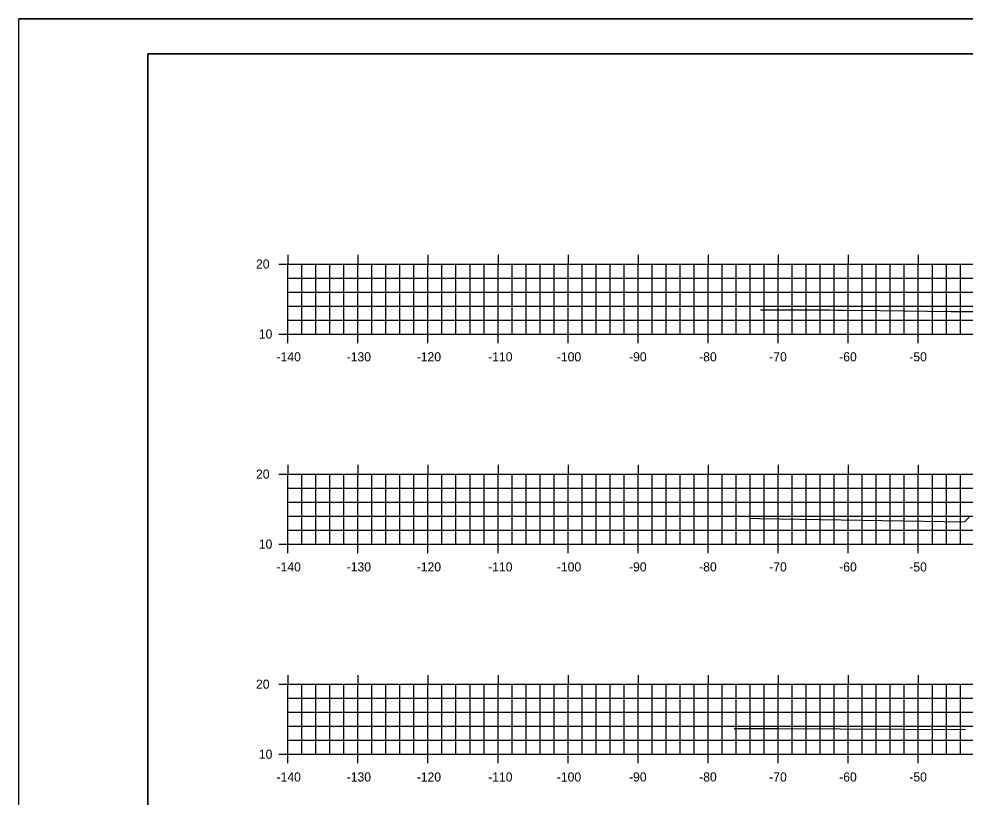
# Model space of a CAD drawing. Extents: x 40011 to 50684, y 49949 to 72236.
# Drawn here: x 42961.8 to 43096.8, y 69083.5 to 69194.6 of the extents above; entities that cross this region are included whole.
import ezdxf

# ---------------------------------------------------------------- set-up
doc = ezdxf.new("R2010")
doc.units = 0
for name, color, linetype in [('1', 7, 'Continuous'), ('41', 7, 'Continuous'), ('51', 7, 'Continuous'), ('53', 7, 'Continuous'), ('55', 7, 'Continuous'), ('57', 7, 'Continuous'), ('60', 7, 'Continuous')]:
    doc.layers.add(name, color=color, linetype=linetype)

msp = doc.modelspace()

# ---------------------------------------------------------------- linework, layer by layer
at = {"layer": '1'}
for p, q in [((43311.15, 69194.6), (42961.76, 69194.6)), ((42980.15, 69189.6), (42980.15, 68979.6)), ((43310.15, 69189.6), (42980.15, 69189.6))]:
    msp.add_line(p, q, dxfattribs=at)
at = {"layer": '41'}
for points in [[(42961.76, 69194.6), (43311.15, 69194.6), (43311.15, 68974.6), (42961.76, 68974.6)], [(42980.15, 69189.6), (43310.15, 69189.6), (43310.15, 68979.6), (42980.15, 68979.6)]]:
    msp.add_lwpolyline(points, close=True, dxfattribs=at)
at = {"layer": '51'}
for p, q in [((42998.85, 69159.6), (43000.15, 69159.6)), ((43000.15, 69149.6), (43000.15, 69159.6)), ((43002.15, 69149.6), (43002.15, 69159.6)), ((43004.15, 69149.6), (43004.15, 69159.6)), ((43006.15, 69149.6), (43006.15, 69159.6)), ((43008.15, 69149.6), (43008.15, 69159.6)), ((43012.15, 69149.6), (43012.15, 69159.6)), ((43014.15, 69149.6), (43014.15, 69159.6)), ((43016.15, 69149.6), (43016.15, 69159.6)), ((43018.15, 69149.6), (43018.15, 69159.6)), ((43022.15, 69149.6), (43022.15, 69159.6)), ((43024.15, 69149.6), (43024.15, 69159.6)), ((43026.15, 69149.6), (43026.15, 69159.6)), ((43028.15, 69149.6), (43028.15, 69159.6)), ((43032.15, 69149.6), (43032.15, 69159.6)), ((43034.15, 69149.6), (43034.15, 69159.6)), ((43036.15, 69149.6), (43036.15, 69159.6)), ((43038.15, 69149.6), (43038.15, 69159.6)), ((43042.15, 69149.6), (43042.15, 69159.6)), ((43044.15, 69149.6), (43044.15, 69159.6)), ((43046.15, 69149.6), (43046.15, 69159.6)), ((43048.15, 69149.6), (43048.15, 69159.6)), ((43052.15, 69149.6), (43052.15, 69159.6)), ((43054.15, 69149.6), (43054.15, 69159.6)), ((43056.15, 69149.6), (43056.15, 69159.6)), ((43058.15, 69149.6), (43058.15, 69159.6)), ((43062.15, 69149.6), (43062.15, 69159.6)), ((43064.15, 69149.6), (43064.15, 69159.6)), ((43066.15, 69149.6), (43066.15, 69159.6)), ((43068.15, 69149.6), (43068.15, 69159.6)), ((43072.15, 69149.6), (43072.15, 69159.6)), ((43074.15, 69149.6), (43074.15, 69159.6)), ((43076.15, 69149.6), (43076.15, 69159.6)), ((43078.15, 69149.6), (43078.15, 69159.6)), ((43082.15, 69149.6), (43082.15, 69159.6)), ((43084.15, 69149.6), (43084.15, 69159.6)), ((43086.15, 69149.6), (43086.15, 69159.6)), ((43088.15, 69149.6), (43088.15, 69159.6)), ((43092.15, 69149.6), (43092.15, 69159.6)), ((43094.15, 69149.6), (43094.15, 69159.6)), ((43096.15, 69149.6), (43096.15, 69159.6)), ((42998.85, 69149.6), (43000.15, 69149.6)), ((43000.15, 69149.6), (43280.15, 69149.6)), ((43000.15, 69148.3), (43000.15, 69149.6)), ((43010.15, 69148.3), (43010.15, 69149.6)), ((43020.15, 69148.3), (43020.15, 69149.6)), ((43030.15, 69148.3), (43030.15, 69149.6)), ((43040.15, 69148.3), (43040.15, 69149.6)), ((43050.15, 69148.3), (43050.15, 69149.6)), ((43060.15, 69148.3), (43060.15, 69149.6)), ((43070.15, 69148.3), (43070.15, 69149.6)), ((43080.15, 69148.3), (43080.15, 69149.6)), ((43090.15, 69148.3), (43090.15, 69149.6)), ((42998.85, 69129.6), (43000.15, 69129.6)), ((43000.15, 69119.6), (43000.15, 69129.6)), ((43002.15, 69119.6), (43002.15, 69129.6)), ((43004.15, 69119.6), (43004.15, 69129.6)), ((43006.15, 69119.6), (43006.15, 69129.6)), ((43008.15, 69119.6), (43008.15, 69129.6)), ((43012.15, 69119.6), (43012.15, 69129.6)), ((43014.15, 69119.6), (43014.15, 69129.6)), ((43016.15, 69119.6), (43016.15, 69129.6)), ((43018.15, 69119.6), (43018.15, 69129.6)), ((43022.15, 69119.6), (43022.15, 69129.6)), ((43024.15, 69119.6), (43024.15, 69129.6)), ((43026.15, 69119.6), (43026.15, 69129.6)), ((43028.15, 69119.6), (43028.15, 69129.6)), ((43032.15, 69119.6), (43032.15, 69129.6)), ((43034.15, 69119.6), (43034.15, 69129.6)), ((43036.15, 69119.6), (43036.15, 69129.6)), ((43038.15, 69119.6), (43038.15, 69129.6)), ((43042.15, 69119.6), (43042.15, 69129.6)), ((43044.15, 69119.6), (43044.15, 69129.6)), ((43046.15, 69119.6), (43046.15, 69129.6)), ((43048.15, 69119.6), (43048.15, 69129.6)), ((43052.15, 69119.6), (43052.15, 69129.6)), ((43054.15, 69119.6), (43054.15, 69129.6)), ((43056.15, 69119.6), (43056.15, 69129.6)), ((43058.15, 69119.6), (43058.15, 69129.6)), ((43062.15, 69119.6), (43062.15, 69129.6)), ((43064.15, 69119.6), (43064.15, 69129.6)), ((43066.15, 69119.6), (43066.15, 69129.6)), ((43068.15, 69119.6), (43068.15, 69129.6)), ((43072.15, 69119.6), (43072.15, 69129.6)), ((43074.15, 69119.6), (43074.15, 69129.6)), ((43076.15, 69119.6), (43076.15, 69129.6)), ((43078.15, 69119.6), (43078.15, 69129.6)), ((43082.15, 69119.6), (43082.15, 69129.6)), ((43084.15, 69119.6), (43084.15, 69129.6)), ((43086.15, 69119.6), (43086.15, 69129.6)), ((43088.15, 69119.6), (43088.15, 69129.6)), ((43092.15, 69119.6), (43092.15, 69129.6)), ((43094.15, 69119.6), (43094.15, 69129.6)), ((43096.15, 69119.6), (43096.15, 69129.6)), ((42998.85, 69119.6), (43000.15, 69119.6)), ((43000.15, 69119.6), (43280.15, 69119.6)), ((43000.15, 69118.3), (43000.15, 69119.6)), ((43010.15, 69118.3), (43010.15, 69119.6)), ((43020.15, 69118.3), (43020.15, 69119.6)), ((43030.15, 69118.3), (43030.15, 69119.6)), ((43040.15, 69118.3), (43040.15, 69119.6)), ((43050.15, 69118.3), (43050.15, 69119.6)), ((43060.15, 69118.3), (43060.15, 69119.6)), ((43070.15, 69118.3), (43070.15, 69119.6)), ((43080.15, 69118.3), (43080.15, 69119.6)), ((43090.15, 69118.3), (43090.15, 69119.6)), ((42998.85, 69099.6), (43000.15, 69099.6)), ((43000.15, 69089.6), (43000.15, 69099.6)), ((43002.15, 69089.6), (43002.15, 69099.6)), ((43004.15, 69089.6), (43004.15, 69099.6)), ((43006.15, 69089.6), (43006.15, 69099.6)), ((43008.15, 69089.6), (43008.15, 69099.6)), ((43012.15, 69089.6), (43012.15, 69099.6)), ((43014.15, 69089.6), (43014.15, 69099.6)), ((43016.15, 69089.6), (43016.15, 69099.6)), ((43018.15, 69089.6), (43018.15, 69099.6)), ((43022.15, 69089.6), (43022.15, 69099.6)), ((43024.15, 69089.6), (43024.15, 69099.6)), ((43026.15, 69089.6), (43026.15, 69099.6)), ((43028.15, 69089.6), (43028.15, 69099.6)), ((43032.15, 69089.6), (43032.15, 69099.6)), ((43034.15, 69089.6), (43034.15, 69099.6)), ((43036.15, 69089.6), (43036.15, 69099.6)), ((43038.15, 69089.6), (43038.15, 69099.6)), ((43042.15, 69089.6), (43042.15, 69099.6)), ((43044.15, 69089.6), (43044.15, 69099.6)), ((43046.15, 69089.6), (43046.15, 69099.6)), ((43048.15, 69089.6), (43048.15, 69099.6)), ((43052.15, 69089.6), (43052.15, 69099.6)), ((43054.15, 69089.6), (43054.15, 69099.6)), ((43056.15, 69089.6), (43056.15, 69099.6)), ((43058.15, 69089.6), (43058.15, 69099.6)), ((43062.15, 69089.6), (43062.15, 69099.6)), ((43064.15, 69089.6), (43064.15, 69099.6)), ((43066.15, 69089.6), (43066.15, 69099.6)), ((43068.15, 69089.6), (43068.15, 69099.6)), ((43072.15, 69089.6), (43072.15, 69099.6)), ((43074.15, 69089.6), (43074.15, 69099.6)), ((43076.15, 69089.6), (43076.15, 69099.6)), ((43078.15, 69089.6), (43078.15, 69099.6)), ((43082.15, 69089.6), (43082.15, 69099.6)), ((43084.15, 69089.6), (43084.15, 69099.6)), ((43086.15, 69089.6), (43086.15, 69099.6)), ((43088.15, 69089.6), (43088.15, 69099.6)), ((43092.15, 69089.6), (43092.15, 69099.6)), ((43094.15, 69089.6), (43094.15, 69099.6)), ((43096.15, 69089.6), (43096.15, 69099.6)), ((42998.85, 69089.6), (43000.15, 69089.6)), ((43000.15, 69089.6), (43280.15, 69089.6)), ((43000.15, 69088.3), (43000.15, 69089.6)), ((43010.15, 69088.3), (43010.15, 69089.6)), ((43020.15, 69088.3), (43020.15, 69089.6)), ((43030.15, 69088.3), (43030.15, 69089.6)), ((43040.15, 69088.3), (43040.15, 69089.6)), ((43050.15, 69088.3), (43050.15, 69089.6)), ((43060.15, 69088.3), (43060.15, 69089.6)), ((43070.15, 69088.3), (43070.15, 69089.6)), ((43080.15, 69088.3), (43080.15, 69089.6)), ((43090.15, 69088.3), (43090.15, 69089.6))]:
    msp.add_line(p, q, dxfattribs=at)
at = {"layer": '53'}
for p, q in [((43000.15, 69157.6), (43280.15, 69157.6)), ((43000.15, 69155.6), (43280.15, 69155.6)), ((43000.15, 69153.6), (43280.15, 69153.6)), ((43000.15, 69151.6), (43280.15, 69151.6)), ((43000.15, 69127.6), (43280.15, 69127.6)), ((43000.15, 69125.6), (43280.15, 69125.6)), ((43000.15, 69123.6), (43280.15, 69123.6)), ((43000.15, 69121.6), (43280.15, 69121.6)), ((43000.15, 69097.6), (43280.15, 69097.6)), ((43000.15, 69095.6), (43280.15, 69095.6)), ((43000.15, 69093.6), (43280.15, 69093.6)), ((43000.15, 69091.6), (43280.15, 69091.6))]:
    msp.add_line(p, q, dxfattribs=at)
at = {"layer": '55'}
for p, q in [((43000.15, 69159.6), (43280.15, 69159.6)), ((43000.15, 69149.6), (43000.15, 69159.6)), ((43010.15, 69149.6), (43010.15, 69159.6)), ((43020.15, 69149.6), (43020.15, 69159.6)), ((43030.15, 69149.6), (43030.15, 69159.6)), ((43040.15, 69149.6), (43040.15, 69159.6)), ((43050.15, 69149.6), (43050.15, 69159.6)), ((43060.15, 69149.6), (43060.15, 69159.6)), ((43070.15, 69149.6), (43070.15, 69159.6)), ((43080.15, 69149.6), (43080.15, 69159.6)), ((43090.15, 69149.6), (43090.15, 69159.6)), ((43000.15, 69149.6), (43280.15, 69149.6)), ((43000.15, 69129.6), (43280.15, 69129.6)), ((43000.15, 69119.6), (43000.15, 69129.6)), ((43010.15, 69119.6), (43010.15, 69129.6)), ((43020.15, 69119.6), (43020.15, 69129.6)), ((43030.15, 69119.6), (43030.15, 69129.6)), ((43040.15, 69119.6), (43040.15, 69129.6)), ((43050.15, 69119.6), (43050.15, 69129.6)), ((43060.15, 69119.6), (43060.15, 69129.6)), ((43070.15, 69119.6), (43070.15, 69129.6)), ((43080.15, 69119.6), (43080.15, 69129.6)), ((43090.15, 69119.6), (43090.15, 69129.6)), ((43000.15, 69119.6), (43280.15, 69119.6)), ((43000.15, 69099.6), (43280.15, 69099.6)), ((43000.15, 69089.6), (43000.15, 69099.6)), ((43010.15, 69089.6), (43010.15, 69099.6)), ((43020.15, 69089.6), (43020.15, 69099.6)), ((43030.15, 69089.6), (43030.15, 69099.6)), ((43040.15, 69089.6), (43040.15, 69099.6)), ((43050.15, 69089.6), (43050.15, 69099.6)), ((43060.15, 69089.6), (43060.15, 69099.6)), ((43070.15, 69089.6), (43070.15, 69099.6)), ((43080.15, 69089.6), (43080.15, 69099.6)), ((43090.15, 69089.6), (43090.15, 69099.6)), ((43000.15, 69089.6), (43280.15, 69089.6))]:
    msp.add_line(p, q, dxfattribs=at)
at = {"layer": '57'}
for points in [[(43067.61, 69153.07), (43077.5, 69153.06), (43078.63, 69153.03), (43079.53, 69153.01), (43084.69, 69152.95), (43094.85, 69152.81), (43096.6, 69152.82), (43098.22, 69152.83)], [(43066.11, 69123.31), (43067.44, 69123.27), (43096.73, 69122.78), (43096.75, 69122.8), (43097.42, 69123.46)], [(43063.86, 69093.28), (43064.09, 69093.28), (43064.13, 69093.28), (43064.16, 69093.28), (43064.2, 69093.28), (43070.04, 69093.26), (43096.9, 69093.15)]]:
    msp.add_lwpolyline(points, dxfattribs=at)
at = {"layer": '60'}
for p, q in [((43000.15, 69160.9), (43000.15, 69159.6)), ((43010.15, 69160.9), (43010.15, 69159.6)), ((43020.15, 69160.9), (43020.15, 69159.6)), ((43030.15, 69160.9), (43030.15, 69159.6)), ((43040.15, 69160.9), (43040.15, 69159.6)), ((43050.15, 69160.9), (43050.15, 69159.6)), ((43060.15, 69160.9), (43060.15, 69159.6)), ((43070.15, 69160.9), (43070.15, 69159.6)), ((43080.15, 69160.9), (43080.15, 69159.6)), ((43090.15, 69160.9), (43090.15, 69159.6)), ((43000.15, 69130.9), (43000.15, 69129.6)), ((43010.15, 69130.9), (43010.15, 69129.6)), ((43020.15, 69130.9), (43020.15, 69129.6)), ((43030.15, 69130.9), (43030.15, 69129.6)), ((43040.15, 69130.9), (43040.15, 69129.6)), ((43050.15, 69130.9), (43050.15, 69129.6)), ((43060.15, 69130.9), (43060.15, 69129.6)), ((43070.15, 69130.9), (43070.15, 69129.6)), ((43080.15, 69130.9), (43080.15, 69129.6)), ((43090.15, 69130.9), (43090.15, 69129.6)), ((43000.15, 69100.9), (43000.15, 69099.6)), ((43010.15, 69100.9), (43010.15, 69099.6)), ((43020.15, 69100.9), (43020.15, 69099.6)), ((43030.15, 69100.9), (43030.15, 69099.6)), ((43040.15, 69100.9), (43040.15, 69099.6)), ((43050.15, 69100.9), (43050.15, 69099.6)), ((43060.15, 69100.9), (43060.15, 69099.6)), ((43070.15, 69100.9), (43070.15, 69099.6)), ((43080.15, 69100.9), (43080.15, 69099.6)), ((43090.15, 69100.9), (43090.15, 69099.6))]:
    msp.add_line(p, q, dxfattribs=at)

# ---------------------------------------------------------------- texts
at = {"layer": '51'}
for s, height, p in [('20', 1.3, (42995.6, 69158.95)), ('10', 1.3, (42996, 69148.95)), ('-', 0.0001, (43000.15, 69149.6)), ('-140', 1.3, (42998.53, 69145.7)), ('-130', 1.3, (43008.54, 69145.7)), ('-120', 1.3, (43018.54, 69145.7)), ('-110', 1.3, (43028.74, 69145.7)), ('-100', 1.3, (43038.54, 69145.7)), ('-90', 1.3, (43048.85, 69145.7)), ('-80', 1.3, (43058.86, 69145.7)), ('-70', 1.3, (43068.86, 69145.7)), ('-60', 1.3, (43078.85, 69145.7)), ('-50', 1.3, (43088.86, 69145.7)), ('20', 1.3, (42995.6, 69128.95)), ('10', 1.3, (42996, 69118.95)), ('-', 0.0001, (43000.15, 69119.6)), ('-140', 1.3, (42998.53, 69115.7)), ('-130', 1.3, (43008.54, 69115.7)), ('-120', 1.3, (43018.54, 69115.7)), ('-110', 1.3, (43028.74, 69115.7)), ('-100', 1.3, (43038.54, 69115.7)), ('-90', 1.3, (43048.85, 69115.7)), ('-80', 1.3, (43058.86, 69115.7)), ('-70', 1.3, (43068.86, 69115.7)), ('-60', 1.3, (43078.85, 69115.7)), ('-50', 1.3, (43088.86, 69115.7)), ('20', 1.3, (42995.6, 69098.95)), ('10', 1.3, (42996, 69088.95)), ('-', 0.0001, (43000.15, 69089.6)), ('-140', 1.3, (42998.53, 69085.7)), ('-130', 1.3, (43008.54, 69085.7)), ('-120', 1.3, (43018.54, 69085.7)), ('-110', 1.3, (43028.74, 69085.7)), ('-100', 1.3, (43038.54, 69085.7)), ('-90', 1.3, (43048.85, 69085.7)), ('-80', 1.3, (43058.86, 69085.7)), ('-70', 1.3, (43068.86, 69085.7)), ('-60', 1.3, (43078.85, 69085.7)), ('-50', 1.3, (43088.86, 69085.7))]:
    msp.add_text(s, height=height, dxfattribs=at).set_placement(p)

doc.saveas('drawing.dxf')
